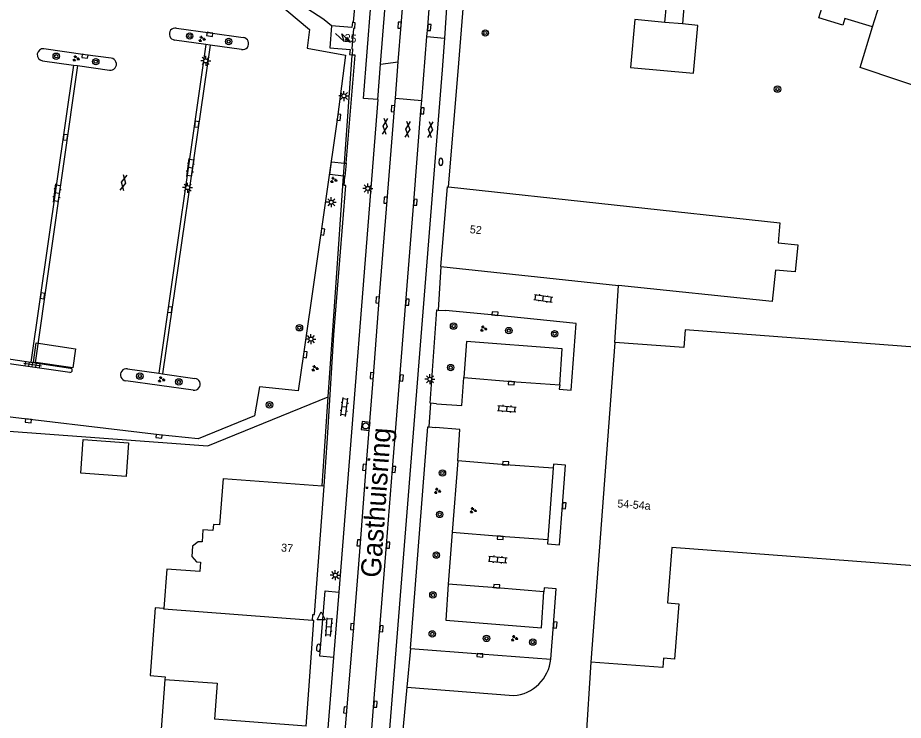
# Model space of a CAD drawing. Extents: x 132998 to 136004, y 396998 to 398512.
# Drawn here: x 133481.2 to 133591.9, y 397102.8 to 397190.6 of the extents above; entities that cross this region are included whole.
import ezdxf

# ---------------------------------------------------------------- set-up
doc = ezdxf.new("R2010")
doc.units = 0
for name, color, linetype in [('gg-afsc-hekwerk', 7, 'Continuous'), ('gg-afsc-muur', 7, 'Continuous'), ('gg-anno-huisnummerreeks BGT', 7, 'Continuous'), ('gg-anno-openbare ruimte label', 7, 'Continuous'), ('gg-bbg-bijgebouw', 7, 'Continuous'), ('gg-bbg-gedigitaliseerde bebouwing', 7, 'Continuous'), ('gg-bbg-gedigitaliseerde bijgebouw', 7, 'Continuous'), ('gg-bbg-hoofdgebouw', 7, 'Continuous'), ('gg-bbg-luifel en loopbrug', 7, 'Continuous'), ('gg-bbg-overig bouwwerk', 7, 'Continuous'), ('gg-bbg-tussenscheiding', 7, 'Continuous'), ('gg-knt-verharding', 7, 'Continuous'), ('gg-knt-verharding nz', 7, 'Continuous'), ('gt-grn-vlakafsluiter', 7, 'Continuous'), ('gt-grn-weggrens', 7, 'Continuous'), ('gt-symb-boom', 7, 'Continuous'), ('gt-symb-brandkraan', 7, 'Continuous'), ('gt-symb-gesloten verharding', 7, 'Continuous'), ('gt-symb-groenvak', 7, 'Continuous'), ('gt-symb-klinker verharding', 7, 'Continuous'), ('gt-symb-kolk', 7, 'Continuous'), ('gt-symb-kolk center center', 7, 'Continuous'), ('gt-symb-lichtmast', 7, 'Continuous'), ('gt-symb-rioolschacht', 7, 'Continuous'), ('gt-symb-tegel verharding', 7, 'Continuous'), ('gt-symb-trafo symbool', 7, 'Continuous'), ('gt-symb-waterafsluiter', 7, 'Continuous')]:
    doc.layers.add(name, color=color, linetype=linetype)

# ---------------------------------------------------------------- blocks, each defined once
blk = doc.blocks.new('gt0-HSP')
at = {"layer": 'gt-symb-trafo symbool'}
for points in [[(0.77, 0.75), (-0.53, 0), (0.47, 0), (-0.83, -0.75)], [(-0.22, -0.24), (-0.83, -0.75), (-0.08, -0.48)]]:
    blk.add_lwpolyline(points, dxfattribs=at)
blk = doc.blocks.new('gt0-BOOM')
at = {"layer": 'gt-symb-boom'}
for radius in [0.4, 0.2]:
    blk.add_circle((0, 0), radius, dxfattribs=at)
blk = doc.blocks.new('gt0-KOLK')
at = {"layer": 'gt-symb-kolk'}
blk.add_lwpolyline([(0, 0), (0.38, 0), (0.38, 0.4), (-0.37, 0.4), (-0.37, 0), (0, 0)], dxfattribs=at)
blk = doc.blocks.new('gt0-KL1')
at = {"layer": 'gt-symb-klinker verharding'}
for p, q in [((-1.15, 0.3), (1.15, 0.3)), ((-1, -0.3), (-1, 0.3)), ((-0.5, 0.3), (-0.5, 0.45)), ((0, -0.3), (0, 0.3)), ((0.5, 0.3), (0.5, 0.45)), ((1, -0.3), (1, 0.3)), ((-1.15, -0.3), (1.15, -0.3)), ((-0.5, -0.45), (-0.5, -0.3)), ((0.5, -0.45), (0.5, -0.3))]:
    blk.add_line(p, q, dxfattribs=at)
blk = doc.blocks.new('gt0-GRVAK')
at = {"layer": 'gt-symb-groenvak'}
for p, q in [((-0.11, 0.19), (-0.23, 0.24)), ((-0.18, 0.15), (0.09, 0.15)), ((-0.09, 0.21), (-0.16, 0.32)), ((-0.05, 0.21), (-0.05, 0.39)), ((0, 0.21), (0.06, 0.32)), ((0.02, 0.19), (0.13, 0.24)), ((0.26, -0.05), (0.2, 0.06)), ((0.31, -0.05), (0.31, 0.13)), ((0.35, -0.05), (0.41, 0.06)), ((-0.24, -0.23), (-0.36, -0.18)), ((-0.32, -0.26), (-0.05, -0.26)), ((-0.23, -0.21), (-0.29, -0.09)), ((-0.18, -0.2), (-0.18, -0.02)), ((-0.14, -0.21), (-0.07, -0.09)), ((-0.12, -0.23), (0, -0.18)), ((0.24, -0.07), (0.12, -0.02)), ((0.17, -0.11), (0.44, -0.11)), ((0.37, -0.07), (0.49, -0.02))]:
    blk.add_line(p, q, dxfattribs=at)
blk = doc.blocks.new('gt0-LMAST')
at = {"layer": 'gt-symb-lichtmast'}
for p, q in [((-0.18, 0.17), (-0.45, 0.44)), ((-0.01, 0.25), (-0.01, 0.62)), ((0.17, 0.17), (0.44, 0.44)), ((-0.26, 0), (-0.63, 0)), ((-0.18, -0.18), (-0.45, -0.45)), ((-0.01, -0.25), (-0.01, -0.63)), ((0.44, -0.45), (0.17, -0.18)), ((0.24, 0), (0.62, 0))]:
    blk.add_line(p, q, dxfattribs=at)
blk.add_circle((-0.01, 0), 0.25, dxfattribs=at)
blk = doc.blocks.new('gt0-GESVH1')
at = {"layer": 'gt-symb-gesloten verharding'}
for p, q in [((-0.99, -0.26), (0.01, 0.24)), ((0.01, -0.26), (-0.99, 0.24)), ((0.01, 0.24), (1.01, -0.26)), ((1.01, 0.24), (0.01, -0.26))]:
    blk.add_line(p, q, dxfattribs=at)
blk = doc.blocks.new('gt0-BR')
at = {"layer": 'gt-symb-brandkraan'}
for centre, radius, start, end in [((-0.24, 0), 0.206, 107.5669, 252.4331), ((0.6, -2.66), 3, 106.892, 107.5669), ((0, -0.69), 0.938, 73.108, 106.892), ((-0.6, -2.66), 3, 72.4331, 73.108), ((0.24, 0), 0.206, 287.567, 72.4331), ((0.6, 2.66), 3, 252.4331, 253.108), ((0, 0.69), 0.938, 253.108, 286.8921), ((-0.6, 2.66), 3, 286.8921, 287.567)]:
    blk.add_arc(centre, radius, start, end, dxfattribs=at)
blk = doc.blocks.new('gt0-RS')
at = {"layer": 'gt-symb-rioolschacht'}
blk.add_lwpolyline([(-0.5, -0.5), (0.5, -0.5), (0.5, 0.5), (-0.5, 0.5)], close=True, dxfattribs=at)
blk.add_circle((0, 0), 0.375, dxfattribs=at)
blk = doc.blocks.new('gt0-WAFSL')
at = {"layer": 'gt-symb-waterafsluiter'}
for p, q in [((-0.5, -0.33), (0, 0.67)), ((0, 0.67), (0.5, -0.33)), ((0.5, -0.33), (-0.5, -0.33))]:
    blk.add_line(p, q, dxfattribs=at)
blk = doc.blocks.new('gt0-TEG1')
at = {"layer": 'gt-symb-tegel verharding'}
for p, q in [((-1.12, 0), (1.13, 0)), ((-0.9, -0.25), (-0.9, 0.25)), ((-0.45, -0.25), (-0.45, 0.25)), ((0, -0.25), (0, 0.25)), ((0.45, -0.25), (0.45, 0.25)), ((0.9, -0.25), (0.9, 0.25))]:
    blk.add_line(p, q, dxfattribs=at)
blk = doc.blocks.new('gt0-KOLKCC')
at = {"layer": 'gt-symb-kolk center center'}
blk.add_lwpolyline([(-0.38, 0.2), (0.38, 0.2), (0.38, -0.2), (-0.38, -0.2)], close=True, dxfattribs=at)

msp = doc.modelspace()

# ---------------------------------------------------------------- linework, layer by layer
at = {"layer": 'gg-afsc-hekwerk'}
for p, q in [((133519.48, 397190.32), (133513.31, 397194.37)), ((133519.54, 397190.28), (133519.48, 397190.32)), ((133520.46, 397189.54), (133519.54, 397190.28)), ((133522.08, 397172.39), (133523.03, 397185.89)), ((133523.03, 397185.89), (133523.03, 397185.92)), ((133521.97, 397170.75), (133522.08, 397172.39)), ((133520.99, 397156.84), (133521.97, 397170.75)), ((133520.05, 397143.19), (133520.99, 397156.84)), ((133519.28, 397132.05), (133520.05, 397143.19)), ((133552.86, 397110.05), (133552.17, 397099.42))]:
    msp.add_line(p, q, dxfattribs=at)
for points in [[(133523.2, 397189.98), (133523.51, 397193.26), (133523.79, 397193.25), (133524.01, 397195.81)], [(133472.14, 397103.01), (133476.19, 397139.2), (133505.01, 397137.07), (133520.05, 397143.19)]]:
    msp.add_lwpolyline(points, dxfattribs=at)
at = {"layer": 'gg-afsc-muur'}
for p, q in [((133536.27, 397183.85), (133536.96, 397192.18)), ((133535.08, 397169.43), (133536.27, 397183.85))]:
    msp.add_line(p, q, dxfattribs=at)
at = {"layer": 'gg-bbg-bijgebouw'}
msp.add_lwpolyline([(133489.13, 397133.66), (133489.43, 397137.84), (133495.11, 397137.42), (133494.81, 397133.24), (133489.13, 397133.66)], dxfattribs=at)
at = {"layer": 'gg-bbg-gedigitaliseerde bebouwing'}
msp.add_line((133534.13, 397159.45), (133556.32, 397157.11), dxfattribs=at)
for points in [[(133588.08, 397189.39), (133584.62, 397190.45), (133584.36, 397189.6), (133581.34, 397190.52), (133582.38, 397193.89), (133579.51, 397194.77)], [(133596.19, 397181.1), (133586.53, 397184.34), (133588.08, 397189.39)], [(133535.08, 397169.43), (133576.5, 397164.92), (133576.26, 397162.41), (133578.71, 397162.16), (133578.38, 397158.78), (133575.92, 397159.02), (133575.54, 397155.08), (133556.32, 397157.11)], [(133614.52, 397145.58), (133602.54, 397146.47), (133602.7, 397148.67), (133564.66, 397151.54), (133564.49, 397149.34), (133555.87, 397149.99)]]:
    msp.add_lwpolyline(points, dxfattribs=at)
at = {"layer": 'gg-bbg-gedigitaliseerde bijgebouw'}
for p, q in [((133562.12, 397189.97), (133558.36, 397190.31)), ((133564.3, 397189.77), (133562.12, 397189.97))]:
    msp.add_line(p, q, dxfattribs=at)
msp.add_lwpolyline([(133558.36, 397190.31), (133557.82, 397184.35), (133565.71, 397183.63), (133566.25, 397189.59), (133564.3, 397189.77)], dxfattribs=at)
at = {"layer": 'gg-bbg-hoofdgebouw'}
for p, q in [((133555.87, 397149.99), (133552.86, 397110.05)), ((133506.92, 397132.98), (133519.28, 397132.05)), ((133519.54, 397132.03), (133519.28, 397132.05)), ((133517.29, 397102.05), (133517.62, 397106.54))]:
    msp.add_line(p, q, dxfattribs=at)
for points in [[(133520.46, 397189.54), (133520.23, 397186.8), (133522.78, 397186.59), (133522.71, 397185.95), (133523.03, 397185.92)], [(133523.2, 397189.98), (133523.07, 397189.99), (133523.01, 397189.33), (133520.46, 397189.54)], [(133523.2, 397189.98), (133523.38, 397189.96), (133523.32, 397189.21), (133523.21, 397189.22), (133522.99, 397186.67), (133523.1, 397186.66), (133523.03, 397185.92)], [(133534.13, 397159.45), (133534.96, 397169.44), (133535.08, 397169.43)], [(133506.92, 397132.98), (133506.47, 397127.19), (133505.7, 397127.24), (133505.63, 397126.47), (133504.39, 397126.56), (133504.28, 397125.06), (133503.78, 397125.08), (133503.11, 397124.52), (133503.02, 397123.22), (133503.59, 397122.57), (133504.09, 397122.54), (133504.01, 397121.37), (133499.89, 397121.64), (133499.5, 397116.75)], [(133518.07, 397115.24), (133518.13, 397115.98), (133518.33, 397115.97), (133519.54, 397132.03)], [(133598.44, 397096.41), (133600.42, 397121.53), (133563, 397124.34), (133562.44, 397117.46), (133563.87, 397117.34), (133563.3, 397110.42), (133561.95, 397110.53), (133561.85, 397109.38), (133552.86, 397110.05)], [(133499.5, 397116.75), (133498.41, 397116.82), (133497.78, 397108.37), (133499.67, 397108.22), (133499.64, 397107.88)], [(133517.62, 397106.54), (133518.27, 397115.23), (133518.07, 397115.24)], [(133499.64, 397107.88), (133498.56, 397093.11), (133505, 397092.66)]]:
    msp.add_lwpolyline(points, dxfattribs=at)
at = {"layer": 'gg-bbg-luifel en loopbrug'}
msp.add_lwpolyline([(133562.12, 397189.97), (133562.32, 397192.13), (133564.5, 397191.93), (133564.3, 397189.77)], dxfattribs=at)
at = {"layer": 'gg-bbg-overig bouwwerk'}
msp.add_lwpolyline([(133483.21, 397147.52), (133483.55, 397149.91), (133488.48, 397149.19), (133488.15, 397146.8), (133483.21, 397147.52)], dxfattribs=at)
at = {"layer": 'gg-bbg-tussenscheiding'}
for p, q in [((133588.08, 397189.39), (133591.68, 397201.1)), ((133499.64, 397107.88), (133506.18, 397107.39)), ((133506.18, 397107.39), (133505.85, 397102.9)), ((133517.29, 397102.05), (133505.85, 397102.9))]:
    msp.add_line(p, q, dxfattribs=at)
msp.add_lwpolyline([(133518.07, 397115.24), (133499.49, 397116.64), (133499.5, 397116.75)], dxfattribs=at)
at = {"layer": 'gg-knt-verharding'}
for p, q in [((133535.39, 397199.75), (133534.58, 397187.98)), ((133526.59, 397184.74), (133527.18, 397192)), ((133504.77, 397187.2), (133500.85, 397187.76)), ((133531.74, 397180.19), (133532.39, 397188.21)), ((133534.58, 397187.98), (133534.28, 397184.02)), ((133504.77, 397187.2), (133498.87, 397146.14)), ((133505.28, 397187.13), (133499.36, 397146.06)), ((133505.28, 397187.13), (133504.77, 397187.2)), ((133509.22, 397186.57), (133505.28, 397187.13)), ((133484.33, 397185.17), (133488.21, 397184.63)), ((133528.44, 397180.48), (133528.8, 397185.04)), ((133488.21, 397184.63), (133482.9, 397147.51)), ((133488.72, 397184.56), (133483.42, 397147.45)), ((133488.21, 397184.63), (133488.72, 397184.56)), ((133488.72, 397184.56), (133492.71, 397183.98)), ((133526.23, 397180.34), (133526.59, 397184.74)), ((133526.23, 397180.34), (133521.36, 397118.79)), ((133528.34, 397179.18), (133528.44, 397180.48)), ((133531.63, 397178.94), (133531.74, 397180.19)), ((133522.08, 397172.39), (133522.3, 397172.36)), ((133522.3, 397172.36), (133522.12, 397170.73)), ((133522.12, 397170.73), (133521.97, 397170.75)), ((133534.13, 397159.45), (133533.77, 397154.03)), ((133533.77, 397154.03), (133534.72, 397153.95)), ((133487.78, 397146.24), (133478.45, 397147.53)), ((133478.53, 397148.15), (133482.9, 397147.51)), ((133482.9, 397147.51), (133483.42, 397147.45)), ((133483.42, 397147.45), (133487.84, 397146.78)), ((133494.96, 397146.69), (133498.87, 397146.14)), ((133503.18, 397144.03), (133494.77, 397145.18)), ((133498.87, 397146.14), (133499.36, 397146.06)), ((133499.36, 397146.06), (133503.39, 397145.49)), ((133532.81, 397142.39), (133532.6, 397139.42)), ((133533.59, 397142.29), (133532.81, 397142.39)), ((133532.6, 397139.42), (133533.46, 397139.35)), ((133536.24, 397135.2), (133535.55, 397126.28)), ((133548.17, 397134.25), (133547.51, 397125.34)), ((133535.55, 397126.28), (133535.05, 397119.77)), ((133521.36, 397118.79), (133520.7, 397110.61)), ((133520.7, 397110.61), (133518.88, 397087.96)), ((133529.89, 397106.9), (133529.3, 397100.67)), ((133529.89, 397106.9), (133543.18, 397105.85))]:
    msp.add_line(p, q, dxfattribs=at)
for points in [[(133528.8, 397185.04), (133529.16, 397189.6), (133530.1, 397201.05), (133530.77, 397209.2)], [(133532.39, 397188.21), (133532.48, 397189.35), (133533.31, 397200.81), (133533.68, 397206.02)], [(133510.77, 397194.96), (133517.7, 397189.08), (133517.42, 397186.74), (133522.22, 397185.88), (133521.19, 397178.14), (133516.97, 397148.5), (133516.28, 397143.92), (133511.45, 397144.43), (133510.82, 397140.8), (133503.79, 397137.92), (133498.94, 397138.44), (133476.42, 397141.09)], [(133501.07, 397189.25), (133505.28, 397188.67), (133509.44, 397188.07)], [(133492.92, 397185.5), (133489.68, 397185.93), (133484.53, 397186.66)], [(133522.3, 397172.36), (133523.4, 397185.86), (133523.03, 397185.89)], [(133534.28, 397184.02), (133527.13, 397094.39), (133525.82, 397078.19), (133525.73, 397074.26), (133525.75, 397073.23), (133525.81, 397072.2), (133526.33, 397067.22)], [(133519.92, 397073.46), (133521.77, 397096.41), (133523.26, 397114.46), (133524.07, 397124.92), (133524.77, 397134.35), (133525.7, 397145.82), (133526.42, 397155.27), (133527.42, 397167.73), (133528.34, 397179.18)], [(133523.08, 397073.21), (133523.67, 397078.65), (133525.09, 397096.33), (133525.84, 397106.05), (133527.34, 397124.67), (133528.06, 397134.13), (133529.01, 397145.56), (133529.74, 397155.03), (133530.74, 397167.52), (133531.63, 397178.94)], [(133521.97, 397170.75), (133520.23, 397170.97), (133520.47, 397172.56), (133522.08, 397172.39)], [(133519.54, 397132.03), (133519.95, 397138), (133520.75, 397150.93), (133522.24, 397169.57), (133522.04, 397169.59), (133522.12, 397170.73)], [(133532.81, 397142.39), (133532.77, 397142.39), (133533.62, 397154.04), (133533.77, 397154.03)], [(133548.97, 397144.67), (133548.92, 397144.12), (133550.4, 397144.03), (133551.05, 397152.35), (133540.87, 397153.39), (133534.72, 397153.95)], [(133548.97, 397144.67), (133549.29, 397149.18), (133537.34, 397150.11), (133537, 397145.59)], [(133533.59, 397142.29), (133536.73, 397142.11), (133537, 397145.59)], [(133530.35, 397111.73), (133532.48, 397139.43), (133532.6, 397139.42)], [(133536.24, 397135.2), (133536.5, 397139.12), (133533.46, 397139.35)], [(133547.51, 397125.34), (133547.46, 397124.82), (133548.96, 397124.7), (133549.34, 397129.59), (133549.7, 397134.64), (133548.2, 397134.76), (133548.17, 397134.25)], [(133535.05, 397119.77), (133534.74, 397115.28), (133546.68, 397114.32), (133547, 397118.81)], [(133547.86, 397110.42), (133548.21, 397114.69), (133548.54, 397119.21), (133547.04, 397119.32), (133547, 397118.81)], [(133530.35, 397111.73), (133539.02, 397111.09), (133547.86, 397110.42)]]:
    msp.add_lwpolyline(points, dxfattribs=at)
for centre, radius, start, end in [((133500.95, 397188.51), 0.755, 81.0294, 262.2057), ((133509.35, 397187.32), 0.759, 260.7139, 82.684), ((133484.44, 397185.92), 0.752, 82.9298, 262.0269), ((133492.82, 397184.74), 0.766, 261.9128, 82.2502), ((133487.8, 397146.51), 0.272, 266.2721, 80.8379), ((133494.85, 397145.94), 0.761, 81.322, 263.6431), ((133503.32, 397144.75), 0.736, 258.95, 85.0213), ((133542.82, 397110.91), 5.07, 274.1665, 354.458)]:
    msp.add_arc(centre, radius, start, end, dxfattribs=at)
at = {"layer": 'gg-knt-verharding nz'}
for p, q in [((133532.39, 397188.21), (133534.58, 397187.98)), ((133526.59, 397184.74), (133528.8, 397185.04)), ((133528.44, 397180.48), (133531.74, 397180.19))]:
    msp.add_line(p, q, dxfattribs=at)
for points in [[(133526.23, 397180.34), (133524.45, 397180.46), (133525.36, 397192.11), (133527.18, 397192)], [(133537, 397145.59), (133542.95, 397145.1), (133548.97, 397144.67)], [(133548.17, 397134.25), (133542.21, 397134.68), (133536.24, 397135.2)], [(133535.55, 397126.28), (133541.56, 397125.78), (133547.51, 397125.34)], [(133547, 397118.81), (133541.07, 397119.31), (133535.05, 397119.77)], [(133520.7, 397110.61), (133519.01, 397110.78), (133519.65, 397118.94), (133521.36, 397118.79)]]:
    msp.add_lwpolyline(points, dxfattribs=at)
at = {"layer": 'gt-grn-vlakafsluiter'}
msp.add_line((133555.87, 397149.99), (133556.32, 397157.11), dxfattribs=at)
at = {"layer": 'gt-grn-weggrens'}
msp.add_line((133530.35, 397111.73), (133529.89, 397106.9), dxfattribs=at)

# ---------------------------------------------------------------- block references
at = {"layer": 'gt-symb-boom'}
for p in [(133502.74, 397188.26), (133539.68, 397188.64), (133507.61, 397187.58), (133486.06, 397185.74), (133491, 397185.06), (133576.19, 397181.63), (133516.45, 397151.81), (133535.71, 397152.02), (133542.62, 397151.46), (133548.34, 397151.06), (133535.35, 397146.84), (133496.51, 397145.77), (133501.38, 397145.05), (133512.71, 397142.18), (133534.32, 397133.67), (133533.97, 397128.49), (133533.56, 397123.41), (133533.13, 397118.44), (133533.05, 397113.56), (133539.83, 397113), (133545.61, 397112.54)]:
    msp.add_blockref('gt0-BOOM', p, dxfattribs=at)
at = {"layer": 'gt-symb-brandkraan'}
for p, rotation in [((133534.13, 397172.55), -90.73441757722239), ((133518.83, 397111.83), 83.68511557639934)]:
    msp.add_blockref('gt0-BR', p, dxfattribs=dict(at, rotation=rotation))
at = {"layer": 'gt-symb-gesloten verharding'}
for p, rotation in [((133527.14, 397176.96), 84.20389934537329), ((133529.97, 397176.6), 84.20389934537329), ((133532.81, 397176.56), 84.2038993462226), ((133494.46, 397169.93), 77.64517308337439)]:
    msp.add_blockref('gt0-GESVH1', p, dxfattribs=dict(at, rotation=rotation))
at = {"layer": 'gt-symb-groenvak'}
for p in [(133504.25, 397187.89), (133488.51, 397185.45), (133520.71, 397170.28), (133539.44, 397151.69), (133518.37, 397146.75), (133499.18, 397145.35), (133533.67, 397131.42), (133538.14, 397128.99), (133543.29, 397113.01)]:
    msp.add_blockref('gt0-GRVAK', p, dxfattribs=at)
at = {"layer": 'gt-symb-klinker verharding'}
for p, rotation in [((133502.83, 397171.79), 82.00768607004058), ((133486.16, 397168.61), 82.00768607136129), ((133546.92, 397155.49), -8.219209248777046), ((133522.06, 397141.91), 82.81812146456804), ((133542.38, 397141.7), -4.587625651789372), ((133541.23, 397122.86), -5.334440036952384), ((133520.14, 397114.41), 85.52659354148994)]:
    msp.add_blockref('gt0-KL1', p, dxfattribs=dict(at, rotation=rotation))
at = {"layer": 'gt-symb-kolk'}
for p, rotation in [((133529.16, 397189.6), 85.27388668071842), ((133532.48, 397189.35), -94.72611331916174), ((133505.28, 397188.67), 171.3757712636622), ((133489.68, 397185.93), 171.3757712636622), ((133528.34, 397179.18), 85.12211914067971), ((133521.19, 397178.14), -97.58706907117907), ((133531.63, 397178.94), -94.47340645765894), ((133527.42, 397167.73), 85.35527839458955), ((133530.74, 397167.52), -94.47340645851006), ((133519.16, 397163.83), -97.58706906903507), ((133526.42, 397155.27), 85.46947943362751), ((133529.74, 397155.03), -94.5876256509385), ((133540.87, 397153.39), -5.453918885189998), ((133516.97, 397148.5), -97.58706907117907), ((133525.7, 397145.82), 85.64084837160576), ((133529.01, 397145.56), -94.4162834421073), ((133542.95, 397145.1), 175.2411143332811), ((133482.6, 397140.38), 173.85600423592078), ((133498.94, 397138.44), 173.85600423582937), ((133524.77, 397134.35), 85.41237434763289), ((133528.06, 397134.13), -94.70180831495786), ((133542.21, 397134.68), -4.1305386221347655), ((133549.34, 397129.59), -94.47340646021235), ((133524.07, 397124.92), 85.69798887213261), ((133541.56, 397125.78), 175.24111432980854), ((133527.34, 397124.67), -94.35915162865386), ((133541.07, 397119.31), -4.7588856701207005), ((133523.26, 397114.46), 85.58371655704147), ((133526.49, 397114.24), -94.64472160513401), ((133548.21, 397114.69), -94.24486205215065), ((133539.02, 397111.09), 175.64084837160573), ((133522.39, 397104.02), 85.29819168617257), ((133525.74, 397104.8), -94.64472160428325)]:
    msp.add_blockref('gt0-KOLK', p, dxfattribs=dict(at, rotation=rotation))
at = {"layer": 'gt-symb-kolk center center'}
for p, rotation in [((133503.62, 397177.24), -98.8594293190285), ((133487.2, 397175.61), -97.9355503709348), ((133484.35, 397155.79), -99.37757912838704), ((133500.27, 397154.08), -98.27589282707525)]:
    msp.add_blockref('gt0-KOLKCC', p, dxfattribs=dict(at, rotation=rotation))
at = {"layer": 'gt-symb-lichtmast'}
for p in [(133504.75, 397185.16), (133522.02, 397180.77), (133502.49, 397169.32), (133525, 397169.22), (133520.43, 397167.5), (133517.9, 397150.39), (133532.76, 397145.38), (133520.94, 397120.9)]:
    msp.add_blockref('gt0-LMAST', p, dxfattribs=at)
at = {"layer": 'gt-symb-rioolschacht', "rotation": 173.6851155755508}
msp.add_blockref('gt0-RS', (133524.73, 397139.54), dxfattribs=at)
at = {"layer": 'gt-symb-tegel verharding', "rotation": -8.45426172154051}
msp.add_blockref('gt0-TEG1', (133483.11, 397147.21), dxfattribs=at)
at = {"layer": 'gt-symb-trafo symbool', "rotation": 106.49622422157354}
msp.add_blockref('gt0-HSP', (133521.89, 397188.07), dxfattribs=at)
at = {"layer": 'gt-symb-waterafsluiter'}
msp.add_blockref('gt0-WAFSL', (133519.16, 397115.64), dxfattribs=at)

# ---------------------------------------------------------------- texts
at = {"layer": 'gg-anno-huisnummerreeks BGT'}
for s, rotation, p in [('25', 355.2, (133522.05, 397187.54)), ('52', 355.2, (133537.71, 397163.63)), ('54-54a', 355.7, (133556.15, 397129.37)), ('37', 355.7, (133514.13, 397123.86))]:
    msp.add_text(s, height=1, rotation=rotation, dxfattribs=at).set_placement(p)
at = {"layer": 'gg-anno-openbare ruimte label'}
msp.add_text('Gasthuisring', height=2.5, rotation=86, dxfattribs=at).set_placement((133526.59, 397120.53))

doc.saveas('drawing.dxf')
